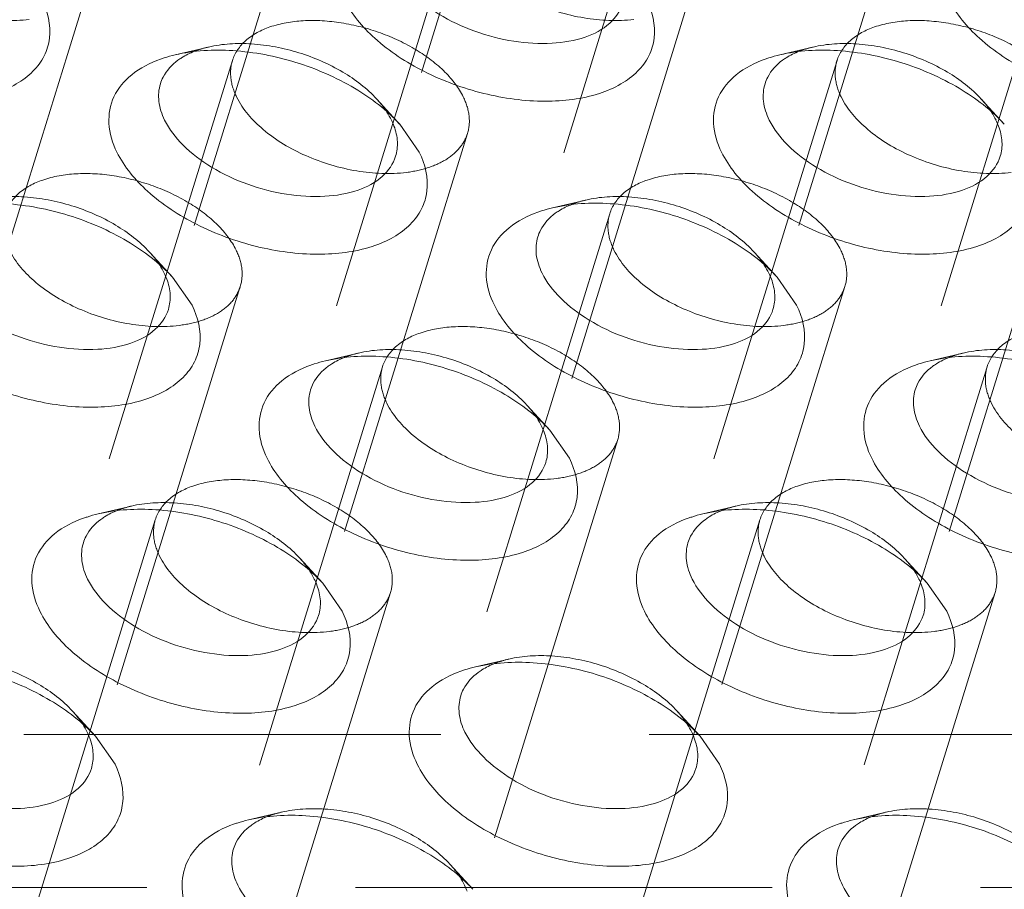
# Model space of a CAD drawing. Header units: millimetres. Extents: x 4065 to 8083, y -652 to 5416.
# Tile 260 of 278: x 5026 to 5038, y 5221 to 5232. Entities that reach past the tile are written whole.
import ezdxf

# ---------------------------------------------------------------- set-up
doc = ezdxf.new("R2010")
doc.units = ezdxf.units.MM
doc.header["$LTSCALE"] = 0.8
doc.linetypes.add('HIDDEN', pattern=[9.525, 6.35, -3.175])
doc.layers.get('0').update_dxf_attribs({"linetype": 'CONTINUOUS', "lineweight": 0})
doc.layers.add('3', color=5, linetype='HIDDEN', lineweight=0)

msp = doc.modelspace()

# ---------------------------------------------------------------- linework, layer by layer
for p, q in [((5030.302, 5230.235), (5030.54, 5229.894)), ((5027.533, 5228.37), (5027.771, 5228.029)), ((5034.901, 5228.37), (5035.139, 5228.029)), ((5032.132, 5226.505), (5032.37, 5226.164)), ((5029.363, 5224.64), (5029.601, 5224.299)), ((5036.731, 5224.64), (5036.969, 5224.299)), ((5026.594, 5222.775), (5026.832, 5222.434)), ((5033.962, 5222.775), (5034.2, 5222.434))]:
    msp.add_line(p, q)
for centre in [(5029.475, 5229.928), (5036.843, 5229.928), (5026.706, 5228.064), (5034.074, 5228.064), (5031.305, 5226.199), (5028.536, 5224.334), (5035.905, 5224.334), (5025.767, 5222.469), (5033.135, 5222.469), (5030.366, 5220.604)]:
    msp.add_arc(centre, 0.808, 20.4981, 26.1954)
for points, knots in [([(5033.021, 5231.707), (5032.992, 5231.615), (5032.864, 5231.432), (5032.546, 5231.27), (5032.141, 5231.203), (5031.522, 5231.243), (5030.913, 5231.458), (5030.433, 5231.818), (5030.261, 5232.037), (5030.206, 5232.15)], [0, 0, 0, 0, 0.088055, 0.191757, 0.316249, 0.457585, 0.752193, 0.885964, 1, 1, 1, 1]), ([(5040.389, 5231.707), (5040.361, 5231.615), (5040.232, 5231.432), (5039.915, 5231.27), (5039.509, 5231.203), (5038.891, 5231.243), (5038.282, 5231.458), (5037.802, 5231.818), (5037.63, 5232.037), (5037.575, 5232.15)], [0, 0, 0, 0, 0.088055, 0.191757, 0.316249, 0.457585, 0.752193, 0.885964, 1, 1, 1, 1]), ([(5025.94, 5231.758), (5026.011, 5231.613), (5026.072, 5231.366), (5025.979, 5231.059), (5025.835, 5230.865), (5025.625, 5230.71), (5025.252, 5230.552), (5024.676, 5230.485), (5023.944, 5230.584), (5023.231, 5230.846), (5022.639, 5231.231), (5022.345, 5231.577), (5022.256, 5231.758)], [0, 0, 0, 0, 0.096773, 0.141577, 0.188039, 0.23902, 0.296136, 0.42893, 0.580086, 0.73539, 0.87927, 1, 1, 1, 1]), ([(5033.309, 5231.758), (5033.38, 5231.613), (5033.441, 5231.366), (5033.348, 5231.059), (5033.204, 5230.865), (5032.993, 5230.71), (5032.62, 5230.552), (5032.044, 5230.485), (5031.312, 5230.584), (5030.6, 5230.846), (5030.007, 5231.231), (5029.713, 5231.577), (5029.625, 5231.758)], [0, 0, 0, 0, 0.096773, 0.141577, 0.188039, 0.23902, 0.296136, 0.42893, 0.580086, 0.73539, 0.87927, 1, 1, 1, 1]), ([(5040.677, 5231.758), (5040.748, 5231.613), (5040.809, 5231.366), (5040.716, 5231.059), (5040.572, 5230.865), (5040.362, 5230.71), (5039.989, 5230.552), (5039.413, 5230.485), (5038.681, 5230.584), (5037.968, 5230.846), (5037.376, 5231.231), (5037.082, 5231.577), (5036.993, 5231.758)], [0, 0, 0, 0, 0.096773, 0.141577, 0.188039, 0.23902, 0.296136, 0.42893, 0.580086, 0.73539, 0.87927, 1, 1, 1, 1]), ([(5027.387, 5231.028), (5027.401, 5231.033), (5027.46, 5231.053), (5027.52, 5231.069), (5027.566, 5231.08)], [0, 0, 0, 0, 0.243995, 1, 1, 1, 1]), ([(5027.566, 5231.08), (5027.794, 5231.134), (5028.297, 5231.159), (5029.044, 5231.015), (5029.743, 5230.712), (5030.144, 5230.408), (5030.302, 5230.235)], [0, 0, 0, 0, 0.236674, 0.49996, 0.763238, 1, 1, 1, 1]), ([(5027.599, 5231.014), (5027.613, 5231.024), (5027.677, 5231.067), (5027.746, 5231.101), (5027.8, 5231.123)], [0, 0, 0, 0, 0.238443, 1, 1, 1, 1]), ([(5034.755, 5231.028), (5034.77, 5231.033), (5034.829, 5231.053), (5034.889, 5231.069), (5034.935, 5231.08)], [0, 0, 0, 0, 0.243995, 1, 1, 1, 1]), ([(5034.935, 5231.08), (5035.163, 5231.134), (5035.665, 5231.159), (5036.413, 5231.015), (5037.111, 5230.712), (5037.512, 5230.408), (5037.67, 5230.235)], [0, 0, 0, 0, 0.236674, 0.49996, 0.763238, 1, 1, 1, 1]), ([(5034.967, 5231.014), (5034.982, 5231.024), (5035.045, 5231.067), (5035.114, 5231.101), (5035.169, 5231.123)], [0, 0, 0, 0, 0.238443, 1, 1, 1, 1]), ([(5026.855, 5229.894), (5026.802, 5230.003), (5026.73, 5230.231), (5026.794, 5230.587), (5027.035, 5230.87), (5027.261, 5230.983), (5027.387, 5231.028)], [0, 0, 0, 0, 0.254004, 0.482836, 0.721908, 1, 1, 1, 1]), ([(5027.385, 5230.728), (5027.394, 5230.755), (5027.439, 5230.867), (5027.525, 5230.96), (5027.599, 5231.014)], [0, 0, 0, 0, 0.240012, 1, 1, 1, 1]), ([(5034.224, 5229.894), (5034.17, 5230.003), (5034.098, 5230.231), (5034.163, 5230.587), (5034.404, 5230.87), (5034.63, 5230.983), (5034.755, 5231.028)], [0, 0, 0, 0, 0.254004, 0.482836, 0.721908, 1, 1, 1, 1]), ([(5034.754, 5230.728), (5034.762, 5230.755), (5034.808, 5230.867), (5034.894, 5230.96), (5034.967, 5231.014)], [0, 0, 0, 0, 0.240012, 1, 1, 1, 1]), ([(5027.437, 5230.285), (5027.402, 5230.357), (5027.353, 5230.503), (5027.364, 5230.659), (5027.385, 5230.728)], [0, 0, 0, 0, 0.525878, 1, 1, 1, 1]), ([(5034.805, 5230.285), (5034.77, 5230.357), (5034.721, 5230.503), (5034.733, 5230.659), (5034.754, 5230.728)], [0, 0, 0, 0, 0.525878, 1, 1, 1, 1]), ([(5030.252, 5229.843), (5030.223, 5229.75), (5030.095, 5229.567), (5029.777, 5229.406), (5029.372, 5229.338), (5028.753, 5229.378), (5028.144, 5229.593), (5027.664, 5229.953), (5027.492, 5230.173), (5027.437, 5230.285)], [0, 0, 0, 0, 0.088055, 0.191757, 0.316249, 0.457585, 0.752193, 0.885964, 1, 1, 1, 1]), ([(5030.232, 5230.211), (5030.255, 5230.151), (5030.284, 5230.027), (5030.269, 5229.9), (5030.252, 5229.843)], [0, 0, 0, 0, 0.519412, 1, 1, 1, 1]), ([(5037.62, 5229.843), (5037.592, 5229.75), (5037.463, 5229.567), (5037.146, 5229.406), (5036.74, 5229.338), (5036.122, 5229.378), (5035.513, 5229.593), (5035.033, 5229.953), (5034.861, 5230.173), (5034.805, 5230.285)], [0, 0, 0, 0, 0.088055, 0.191757, 0.316249, 0.457585, 0.752193, 0.885964, 1, 1, 1, 1]), ([(5037.6, 5230.211), (5037.623, 5230.151), (5037.652, 5230.027), (5037.638, 5229.9), (5037.62, 5229.843)], [0, 0, 0, 0, 0.519412, 1, 1, 1, 1]), ([(5030.54, 5229.894), (5030.611, 5229.748), (5030.672, 5229.501), (5030.579, 5229.194), (5030.434, 5229), (5030.224, 5228.845), (5029.851, 5228.687), (5029.275, 5228.621), (5028.543, 5228.719), (5027.831, 5228.981), (5027.238, 5229.366), (5026.944, 5229.713), (5026.855, 5229.894)], [0, 0, 0, 0, 0.096773, 0.141577, 0.188039, 0.23902, 0.296136, 0.42893, 0.580086, 0.73539, 0.87927, 1, 1, 1, 1]), ([(5037.908, 5229.894), (5037.979, 5229.748), (5038.04, 5229.501), (5037.947, 5229.194), (5037.803, 5229), (5037.593, 5228.845), (5037.22, 5228.687), (5036.644, 5228.621), (5035.911, 5228.719), (5035.199, 5228.981), (5034.607, 5229.366), (5034.313, 5229.713), (5034.224, 5229.894)], [0, 0, 0, 0, 0.096773, 0.141577, 0.188039, 0.23902, 0.296136, 0.42893, 0.580086, 0.73539, 0.87927, 1, 1, 1, 1]), ([(5024.797, 5229.215), (5025.025, 5229.269), (5025.528, 5229.294), (5026.275, 5229.15), (5026.973, 5228.847), (5027.374, 5228.543), (5027.533, 5228.37)], [0, 0, 0, 0, 0.236674, 0.49996, 0.763238, 1, 1, 1, 1]), ([(5032.165, 5229.215), (5032.394, 5229.269), (5032.896, 5229.294), (5033.644, 5229.15), (5034.342, 5228.847), (5034.743, 5228.543), (5034.901, 5228.37)], [0, 0, 0, 0, 0.236674, 0.49996, 0.763238, 1, 1, 1, 1]), ([(5032.198, 5229.149), (5032.213, 5229.16), (5032.276, 5229.202), (5032.345, 5229.236), (5032.399, 5229.258)], [0, 0, 0, 0, 0.238443, 1, 1, 1, 1]), ([(5031.455, 5228.029), (5031.401, 5228.138), (5031.329, 5228.366), (5031.394, 5228.722), (5031.634, 5229.005), (5031.861, 5229.118), (5031.986, 5229.163)], [0, 0, 0, 0, 0.254004, 0.482836, 0.721908, 1, 1, 1, 1]), ([(5031.985, 5228.863), (5031.993, 5228.891), (5032.039, 5229.002), (5032.124, 5229.095), (5032.198, 5229.149)], [0, 0, 0, 0, 0.240012, 1, 1, 1, 1]), ([(5031.986, 5229.163), (5032.001, 5229.168), (5032.06, 5229.188), (5032.12, 5229.205), (5032.165, 5229.215)], [0, 0, 0, 0, 0.243995, 1, 1, 1, 1]), ([(5032.036, 5228.42), (5032.001, 5228.492), (5031.952, 5228.638), (5031.964, 5228.794), (5031.985, 5228.863)], [0, 0, 0, 0, 0.525878, 1, 1, 1, 1]), ([(5027.483, 5227.978), (5027.454, 5227.885), (5027.326, 5227.702), (5027.008, 5227.541), (5026.603, 5227.473), (5025.984, 5227.513), (5025.375, 5227.729), (5024.895, 5228.089), (5024.723, 5228.308), (5024.668, 5228.42)], [0, 0, 0, 0, 0.088055, 0.191757, 0.316249, 0.457585, 0.752193, 0.885964, 1, 1, 1, 1]), ([(5034.851, 5227.978), (5034.823, 5227.885), (5034.694, 5227.702), (5034.377, 5227.541), (5033.971, 5227.473), (5033.353, 5227.513), (5032.744, 5227.729), (5032.264, 5228.089), (5032.092, 5228.308), (5032.036, 5228.42)], [0, 0, 0, 0, 0.088055, 0.191757, 0.316249, 0.457585, 0.752193, 0.885964, 1, 1, 1, 1]), ([(5027.463, 5228.347), (5027.486, 5228.286), (5027.515, 5228.162), (5027.5, 5228.035), (5027.483, 5227.978)], [0, 0, 0, 0, 0.519412, 1, 1, 1, 1]), ([(5034.831, 5228.347), (5034.854, 5228.286), (5034.883, 5228.162), (5034.869, 5228.035), (5034.851, 5227.978)], [0, 0, 0, 0, 0.519412, 1, 1, 1, 1]), ([(5027.771, 5228.029), (5027.842, 5227.884), (5027.903, 5227.636), (5027.81, 5227.329), (5027.665, 5227.135), (5027.455, 5226.981), (5027.082, 5226.823), (5026.506, 5226.756), (5025.774, 5226.855), (5025.062, 5227.116), (5024.469, 5227.501), (5024.175, 5227.848), (5024.086, 5228.029)], [0, 0, 0, 0, 0.096773, 0.141577, 0.188039, 0.23902, 0.296136, 0.42893, 0.580086, 0.73539, 0.87927, 1, 1, 1, 1]), ([(5035.139, 5228.029), (5035.21, 5227.884), (5035.271, 5227.636), (5035.178, 5227.329), (5035.034, 5227.135), (5034.824, 5226.981), (5034.451, 5226.823), (5033.875, 5226.756), (5033.142, 5226.855), (5032.43, 5227.116), (5031.838, 5227.501), (5031.544, 5227.848), (5031.455, 5228.029)], [0, 0, 0, 0, 0.096773, 0.141577, 0.188039, 0.23902, 0.296136, 0.42893, 0.580086, 0.73539, 0.87927, 1, 1, 1, 1]), ([(5029.217, 5227.298), (5029.231, 5227.303), (5029.29, 5227.323), (5029.351, 5227.34), (5029.396, 5227.351)], [0, 0, 0, 0, 0.243995, 1, 1, 1, 1]), ([(5029.396, 5227.351), (5029.624, 5227.404), (5030.127, 5227.43), (5030.874, 5227.285), (5031.573, 5226.982), (5031.974, 5226.678), (5032.132, 5226.505)], [0, 0, 0, 0, 0.236674, 0.49996, 0.763238, 1, 1, 1, 1]), ([(5029.429, 5227.284), (5029.444, 5227.295), (5029.507, 5227.338), (5029.576, 5227.372), (5029.63, 5227.393)], [0, 0, 0, 0, 0.238443, 1, 1, 1, 1]), ([(5036.586, 5227.298), (5036.6, 5227.303), (5036.659, 5227.323), (5036.719, 5227.34), (5036.765, 5227.351)], [0, 0, 0, 0, 0.243995, 1, 1, 1, 1]), ([(5036.765, 5227.351), (5036.993, 5227.404), (5037.495, 5227.43), (5038.243, 5227.285), (5038.941, 5226.982), (5039.342, 5226.678), (5039.5, 5226.505)], [0, 0, 0, 0, 0.236674, 0.49996, 0.763238, 1, 1, 1, 1]), ([(5036.797, 5227.284), (5036.812, 5227.295), (5036.875, 5227.338), (5036.945, 5227.372), (5036.999, 5227.393)], [0, 0, 0, 0, 0.238443, 1, 1, 1, 1]), ([(5028.686, 5226.164), (5028.632, 5226.273), (5028.56, 5226.502), (5028.625, 5226.857), (5028.865, 5227.14), (5029.092, 5227.254), (5029.217, 5227.298)], [0, 0, 0, 0, 0.254004, 0.482836, 0.721908, 1, 1, 1, 1]), ([(5029.216, 5226.998), (5029.224, 5227.026), (5029.27, 5227.137), (5029.355, 5227.23), (5029.429, 5227.284)], [0, 0, 0, 0, 0.240012, 1, 1, 1, 1]), ([(5036.054, 5226.164), (5036, 5226.273), (5035.929, 5226.502), (5035.993, 5226.857), (5036.234, 5227.14), (5036.46, 5227.254), (5036.586, 5227.298)], [0, 0, 0, 0, 0.254004, 0.482836, 0.721908, 1, 1, 1, 1]), ([(5036.584, 5226.998), (5036.593, 5227.026), (5036.638, 5227.137), (5036.724, 5227.23), (5036.797, 5227.284)], [0, 0, 0, 0, 0.240012, 1, 1, 1, 1]), ([(5029.267, 5226.556), (5029.232, 5226.627), (5029.183, 5226.774), (5029.194, 5226.93), (5029.216, 5226.998)], [0, 0, 0, 0, 0.525878, 1, 1, 1, 1]), ([(5036.636, 5226.556), (5036.601, 5226.627), (5036.552, 5226.774), (5036.563, 5226.93), (5036.584, 5226.998)], [0, 0, 0, 0, 0.525878, 1, 1, 1, 1]), ([(5032.082, 5226.113), (5032.053, 5226.02), (5031.925, 5225.837), (5031.607, 5225.676), (5031.202, 5225.609), (5030.584, 5225.648), (5029.975, 5225.864), (5029.494, 5226.224), (5029.322, 5226.443), (5029.267, 5226.556)], [0, 0, 0, 0, 0.088055, 0.191757, 0.316249, 0.457585, 0.752193, 0.885964, 1, 1, 1, 1]), ([(5039.451, 5226.113), (5039.422, 5226.02), (5039.294, 5225.837), (5038.976, 5225.676), (5038.57, 5225.609), (5037.952, 5225.648), (5037.343, 5225.864), (5036.863, 5226.224), (5036.691, 5226.443), (5036.636, 5226.556)], [0, 0, 0, 0, 0.088055, 0.191757, 0.316249, 0.457585, 0.752193, 0.885964, 1, 1, 1, 1]), ([(5032.062, 5226.482), (5032.085, 5226.421), (5032.114, 5226.297), (5032.1, 5226.17), (5032.082, 5226.113)], [0, 0, 0, 0, 0.519412, 1, 1, 1, 1]), ([(5032.37, 5226.164), (5032.441, 5226.019), (5032.502, 5225.771), (5032.409, 5225.465), (5032.265, 5225.271), (5032.055, 5225.116), (5031.682, 5224.958), (5031.105, 5224.891), (5030.373, 5224.99), (5029.661, 5225.251), (5029.068, 5225.636), (5028.774, 5225.983), (5028.686, 5226.164)], [0, 0, 0, 0, 0.096773, 0.141577, 0.188039, 0.23902, 0.296136, 0.42893, 0.580086, 0.73539, 0.87927, 1, 1, 1, 1]), ([(5039.738, 5226.164), (5039.81, 5226.019), (5039.87, 5225.771), (5039.777, 5225.465), (5039.633, 5225.271), (5039.423, 5225.116), (5039.05, 5224.958), (5038.474, 5224.891), (5037.742, 5224.99), (5037.029, 5225.251), (5036.437, 5225.636), (5036.143, 5225.983), (5036.054, 5226.164)], [0, 0, 0, 0, 0.096773, 0.141577, 0.188039, 0.23902, 0.296136, 0.42893, 0.580086, 0.73539, 0.87927, 1, 1, 1, 1]), ([(5026.627, 5225.486), (5026.855, 5225.539), (5027.358, 5225.565), (5028.105, 5225.42), (5028.804, 5225.118), (5029.205, 5224.813), (5029.363, 5224.64)], [0, 0, 0, 0, 0.236674, 0.49996, 0.763238, 1, 1, 1, 1]), ([(5026.66, 5225.419), (5026.674, 5225.43), (5026.738, 5225.473), (5026.807, 5225.507), (5026.861, 5225.528)], [0, 0, 0, 0, 0.238443, 1, 1, 1, 1]), ([(5033.996, 5225.486), (5034.224, 5225.539), (5034.726, 5225.565), (5035.474, 5225.42), (5036.172, 5225.118), (5036.573, 5224.813), (5036.731, 5224.64)], [0, 0, 0, 0, 0.236674, 0.49996, 0.763238, 1, 1, 1, 1]), ([(5034.028, 5225.419), (5034.043, 5225.43), (5034.106, 5225.473), (5034.175, 5225.507), (5034.23, 5225.528)], [0, 0, 0, 0, 0.238443, 1, 1, 1, 1]), ([(5025.917, 5224.299), (5025.863, 5224.408), (5025.791, 5224.637), (5025.856, 5224.992), (5026.096, 5225.275), (5026.322, 5225.389), (5026.448, 5225.433)], [0, 0, 0, 0, 0.254004, 0.482836, 0.721908, 1, 1, 1, 1]), ([(5026.446, 5225.133), (5026.455, 5225.161), (5026.5, 5225.273), (5026.586, 5225.365), (5026.66, 5225.419)], [0, 0, 0, 0, 0.240012, 1, 1, 1, 1]), ([(5026.448, 5225.433), (5026.462, 5225.438), (5026.521, 5225.458), (5026.581, 5225.475), (5026.627, 5225.486)], [0, 0, 0, 0, 0.243995, 1, 1, 1, 1]), ([(5033.285, 5224.299), (5033.231, 5224.408), (5033.16, 5224.637), (5033.224, 5224.992), (5033.465, 5225.275), (5033.691, 5225.389), (5033.817, 5225.433)], [0, 0, 0, 0, 0.254004, 0.482836, 0.721908, 1, 1, 1, 1]), ([(5033.815, 5225.133), (5033.823, 5225.161), (5033.869, 5225.273), (5033.955, 5225.365), (5034.028, 5225.419)], [0, 0, 0, 0, 0.240012, 1, 1, 1, 1]), ([(5033.817, 5225.433), (5033.831, 5225.438), (5033.89, 5225.458), (5033.95, 5225.475), (5033.996, 5225.486)], [0, 0, 0, 0, 0.243995, 1, 1, 1, 1]), ([(5026.498, 5224.691), (5026.463, 5224.762), (5026.414, 5224.909), (5026.425, 5225.065), (5026.446, 5225.133)], [0, 0, 0, 0, 0.525878, 1, 1, 1, 1]), ([(5033.867, 5224.691), (5033.832, 5224.762), (5033.782, 5224.909), (5033.794, 5225.065), (5033.815, 5225.133)], [0, 0, 0, 0, 0.525878, 1, 1, 1, 1]), ([(5029.313, 5224.248), (5029.284, 5224.156), (5029.156, 5223.973), (5028.838, 5223.811), (5028.433, 5223.744), (5027.814, 5223.783), (5027.205, 5223.999), (5026.725, 5224.359), (5026.553, 5224.578), (5026.498, 5224.691)], [0, 0, 0, 0, 0.088055, 0.191757, 0.316249, 0.457585, 0.752193, 0.885964, 1, 1, 1, 1]), ([(5036.681, 5224.248), (5036.653, 5224.156), (5036.524, 5223.973), (5036.207, 5223.811), (5035.801, 5223.744), (5035.183, 5223.783), (5034.574, 5223.999), (5034.094, 5224.359), (5033.922, 5224.578), (5033.867, 5224.691)], [0, 0, 0, 0, 0.088055, 0.191757, 0.316249, 0.457585, 0.752193, 0.885964, 1, 1, 1, 1]), ([(5029.293, 5224.617), (5029.316, 5224.556), (5029.345, 5224.433), (5029.331, 5224.305), (5029.313, 5224.248)], [0, 0, 0, 0, 0.519412, 1, 1, 1, 1]), ([(5036.662, 5224.617), (5036.684, 5224.556), (5036.713, 5224.433), (5036.699, 5224.305), (5036.681, 5224.248)], [0, 0, 0, 0, 0.519412, 1, 1, 1, 1]), ([(5029.601, 5224.299), (5029.672, 5224.154), (5029.733, 5223.906), (5029.64, 5223.6), (5029.496, 5223.406), (5029.285, 5223.251), (5028.912, 5223.093), (5028.336, 5223.026), (5027.604, 5223.125), (5026.892, 5223.386), (5026.299, 5223.771), (5026.005, 5224.118), (5025.917, 5224.299)], [0, 0, 0, 0, 0.096773, 0.141577, 0.188039, 0.23902, 0.296136, 0.42893, 0.580086, 0.73539, 0.87927, 1, 1, 1, 1]), ([(5036.969, 5224.299), (5037.04, 5224.154), (5037.101, 5223.906), (5037.008, 5223.6), (5036.864, 5223.406), (5036.654, 5223.251), (5036.281, 5223.093), (5035.705, 5223.026), (5034.973, 5223.125), (5034.26, 5223.386), (5033.668, 5223.771), (5033.374, 5224.118), (5033.285, 5224.299)], [0, 0, 0, 0, 0.096773, 0.141577, 0.188039, 0.23902, 0.296136, 0.42893, 0.580086, 0.73539, 0.87927, 1, 1, 1, 1]), ([(5023.858, 5223.621), (5024.086, 5223.674), (5024.589, 5223.7), (5025.336, 5223.556), (5026.035, 5223.253), (5026.436, 5222.948), (5026.594, 5222.775)], [0, 0, 0, 0, 0.236674, 0.49996, 0.763238, 1, 1, 1, 1]), ([(5031.047, 5223.569), (5031.062, 5223.574), (5031.121, 5223.594), (5031.181, 5223.61), (5031.227, 5223.621)], [0, 0, 0, 0, 0.243995, 1, 1, 1, 1]), ([(5031.227, 5223.621), (5031.455, 5223.674), (5031.957, 5223.7), (5032.705, 5223.556), (5033.403, 5223.253), (5033.804, 5222.948), (5033.962, 5222.775)], [0, 0, 0, 0, 0.236674, 0.49996, 0.763238, 1, 1, 1, 1]), ([(5031.259, 5223.554), (5031.274, 5223.565), (5031.337, 5223.608), (5031.406, 5223.642), (5031.461, 5223.663)], [0, 0, 0, 0, 0.238443, 1, 1, 1, 1]), ([(5030.516, 5222.434), (5030.462, 5222.544), (5030.39, 5222.772), (5030.455, 5223.128), (5030.696, 5223.41), (5030.922, 5223.524), (5031.047, 5223.569)], [0, 0, 0, 0, 0.254004, 0.482836, 0.721908, 1, 1, 1, 1]), ([(5031.046, 5223.268), (5031.054, 5223.296), (5031.1, 5223.408), (5031.186, 5223.5), (5031.259, 5223.554)], [0, 0, 0, 0, 0.240012, 1, 1, 1, 1]), ([(5031.097, 5222.826), (5031.062, 5222.897), (5031.013, 5223.044), (5031.025, 5223.2), (5031.046, 5223.268)], [0, 0, 0, 0, 0.525878, 1, 1, 1, 1]), ([(5026.544, 5222.383), (5026.515, 5222.291), (5026.387, 5222.108), (5026.069, 5221.946), (5025.664, 5221.879), (5025.045, 5221.919), (5024.436, 5222.134), (5023.956, 5222.494), (5023.784, 5222.713), (5023.729, 5222.826)], [0, 0, 0, 0, 0.088055, 0.191757, 0.316249, 0.457585, 0.752193, 0.885964, 1, 1, 1, 1]), ([(5033.912, 5222.383), (5033.884, 5222.291), (5033.755, 5222.108), (5033.438, 5221.946), (5033.032, 5221.879), (5032.414, 5221.919), (5031.805, 5222.134), (5031.325, 5222.494), (5031.153, 5222.713), (5031.097, 5222.826)], [0, 0, 0, 0, 0.088055, 0.191757, 0.316249, 0.457585, 0.752193, 0.885964, 1, 1, 1, 1]), ([(5026.524, 5222.752), (5026.547, 5222.691), (5026.576, 5222.568), (5026.561, 5222.441), (5026.544, 5222.383)], [0, 0, 0, 0, 0.519412, 1, 1, 1, 1]), ([(5033.892, 5222.752), (5033.915, 5222.691), (5033.944, 5222.568), (5033.93, 5222.441), (5033.912, 5222.383)], [0, 0, 0, 0, 0.519412, 1, 1, 1, 1]), ([(5026.832, 5222.434), (5026.903, 5222.289), (5026.964, 5222.041), (5026.871, 5221.735), (5026.726, 5221.541), (5026.516, 5221.386), (5026.143, 5221.228), (5025.567, 5221.161), (5024.835, 5221.26), (5024.123, 5221.521), (5023.53, 5221.907), (5023.236, 5222.253), (5023.147, 5222.434)], [0, 0, 0, 0, 0.096773, 0.141577, 0.188039, 0.23902, 0.296136, 0.42893, 0.580086, 0.73539, 0.87927, 1, 1, 1, 1]), ([(5034.2, 5222.434), (5034.271, 5222.289), (5034.332, 5222.041), (5034.239, 5221.735), (5034.095, 5221.541), (5033.885, 5221.386), (5033.512, 5221.228), (5032.936, 5221.161), (5032.203, 5221.26), (5031.491, 5221.521), (5030.899, 5221.907), (5030.605, 5222.253), (5030.516, 5222.434)], [0, 0, 0, 0, 0.096773, 0.141577, 0.188039, 0.23902, 0.296136, 0.42893, 0.580086, 0.73539, 0.87927, 1, 1, 1, 1]), ([(5028.457, 5221.756), (5028.686, 5221.81), (5029.188, 5221.835), (5029.936, 5221.691), (5030.634, 5221.388), (5031.035, 5221.084), (5031.193, 5220.911)], [0, 0, 0, 0, 0.236674, 0.49996, 0.763238, 1, 1, 1, 1]), ([(5035.826, 5221.756), (5036.054, 5221.81), (5036.557, 5221.835), (5037.304, 5221.691), (5038.002, 5221.388), (5038.403, 5221.084), (5038.562, 5220.911)], [0, 0, 0, 0, 0.236674, 0.49996, 0.763238, 1, 1, 1, 1]), ([(5027.747, 5220.569), (5027.693, 5220.679), (5027.621, 5220.907), (5027.686, 5221.263), (5027.926, 5221.545), (5028.153, 5221.659), (5028.278, 5221.704)], [0, 0, 0, 0, 0.254004, 0.482836, 0.721908, 1, 1, 1, 1]), ([(5028.277, 5221.404), (5028.285, 5221.431), (5028.331, 5221.543), (5028.416, 5221.635), (5028.49, 5221.689)], [0, 0, 0, 0, 0.240012, 1, 1, 1, 1]), ([(5028.278, 5221.704), (5028.293, 5221.709), (5028.352, 5221.729), (5028.412, 5221.745), (5028.457, 5221.756)], [0, 0, 0, 0, 0.243995, 1, 1, 1, 1]), ([(5028.49, 5221.689), (5028.505, 5221.7), (5028.568, 5221.743), (5028.637, 5221.777), (5028.691, 5221.798)], [0, 0, 0, 0, 0.238443, 1, 1, 1, 1]), ([(5035.115, 5220.569), (5035.062, 5220.679), (5034.99, 5220.907), (5035.054, 5221.263), (5035.295, 5221.545), (5035.521, 5221.659), (5035.647, 5221.704)], [0, 0, 0, 0, 0.254004, 0.482836, 0.721908, 1, 1, 1, 1]), ([(5035.645, 5221.404), (5035.654, 5221.431), (5035.699, 5221.543), (5035.785, 5221.635), (5035.858, 5221.689)], [0, 0, 0, 0, 0.240012, 1, 1, 1, 1]), ([(5035.647, 5221.704), (5035.661, 5221.709), (5035.72, 5221.729), (5035.78, 5221.745), (5035.826, 5221.756)], [0, 0, 0, 0, 0.243995, 1, 1, 1, 1]), ([(5035.858, 5221.689), (5035.873, 5221.7), (5035.937, 5221.743), (5036.006, 5221.777), (5036.06, 5221.798)], [0, 0, 0, 0, 0.238443, 1, 1, 1, 1]), ([(5028.328, 5220.961), (5028.293, 5221.032), (5028.244, 5221.179), (5028.256, 5221.335), (5028.277, 5221.404)], [0, 0, 0, 0, 0.525878, 1, 1, 1, 1]), ([(5035.697, 5220.961), (5035.662, 5221.032), (5035.613, 5221.179), (5035.624, 5221.335), (5035.645, 5221.404)], [0, 0, 0, 0, 0.525878, 1, 1, 1, 1]), ([(5031.143, 5220.518), (5031.115, 5220.426), (5030.986, 5220.243), (5030.669, 5220.082), (5030.263, 5220.014), (5029.645, 5220.054), (5029.036, 5220.269), (5028.556, 5220.629), (5028.384, 5220.848), (5028.328, 5220.961)], [0, 0, 0, 0, 0.088055, 0.191757, 0.316249, 0.457585, 0.752193, 0.885964, 1, 1, 1, 1]), ([(5038.512, 5220.518), (5038.483, 5220.426), (5038.355, 5220.243), (5038.037, 5220.082), (5037.632, 5220.014), (5037.013, 5220.054), (5036.404, 5220.269), (5035.924, 5220.629), (5035.752, 5220.848), (5035.697, 5220.961)], [0, 0, 0, 0, 0.088055, 0.191757, 0.316249, 0.457585, 0.752193, 0.885964, 1, 1, 1, 1])]:
    msp.add_open_spline(points, degree=3, knots=knots)
for points in [[(5030.146, 5230.381), (5030.166, 5230.35), (5030.184, 5230.318), (5030.2, 5230.285)], [(5037.514, 5230.381), (5037.534, 5230.35), (5037.552, 5230.318), (5037.569, 5230.285)], [(5027.377, 5228.516), (5027.397, 5228.485), (5027.415, 5228.453), (5027.431, 5228.42)], [(5034.745, 5228.516), (5034.765, 5228.485), (5034.783, 5228.453), (5034.8, 5228.42)], [(5031.976, 5226.651), (5031.996, 5226.62), (5032.014, 5226.588), (5032.03, 5226.556)], [(5029.207, 5224.787), (5029.227, 5224.756), (5029.245, 5224.724), (5029.261, 5224.691)], [(5036.575, 5224.787), (5036.595, 5224.756), (5036.614, 5224.724), (5036.63, 5224.691)], [(5026.438, 5222.922), (5026.458, 5222.891), (5026.476, 5222.859), (5026.492, 5222.826)], [(5033.806, 5222.922), (5033.826, 5222.891), (5033.844, 5222.859), (5033.861, 5222.826)], [(5031.037, 5221.057), (5031.057, 5221.026), (5031.075, 5220.994), (5031.092, 5220.961)]]:
    msp.add_open_spline(points, degree=3)
at = {"layer": '3'}
for p, q in [((5029.201, 5236.603), (5027.385, 5230.728)), ((5036.569, 5236.603), (5034.754, 5230.728)), ((5032.067, 5235.717), (5030.252, 5229.842)), ((5039.436, 5235.717), (5037.62, 5229.842)), ((5033.8, 5234.738), (5031.985, 5228.863)), ((5029.298, 5233.852), (5027.483, 5227.977)), ((5036.667, 5233.852), (5034.851, 5227.977)), ((5031.031, 5232.873), (5029.216, 5226.998)), ((5038.4, 5232.873), (5036.584, 5226.998)), ((5026.529, 5231.988), (5024.713, 5226.113)), ((5033.897, 5231.988), (5032.082, 5226.113)), ((5027.97, 5231.175), (5027.566, 5231.08)), ((5035.338, 5231.175), (5034.934, 5231.08)), ((5028.262, 5231.009), (5026.447, 5225.134)), ((5035.631, 5231.009), (5033.815, 5225.134)), ((5030.021, 5230.541), (5030.301, 5230.235)), ((5037.39, 5230.541), (5037.67, 5230.235)), ((5031.128, 5230.123), (5029.313, 5224.248)), ((5038.497, 5230.123), (5036.681, 5224.248)), ((5032.569, 5229.31), (5032.165, 5229.215)), ((5032.861, 5229.144), (5031.046, 5223.269)), ((5027.252, 5228.676), (5027.532, 5228.37)), ((5034.621, 5228.676), (5034.901, 5228.37)), ((5028.359, 5228.258), (5026.544, 5222.383)), ((5035.728, 5228.258), (5033.912, 5222.383)), ((5029.8, 5227.446), (5029.396, 5227.351)), ((5037.169, 5227.446), (5036.765, 5227.351)), ((5030.092, 5227.279), (5028.277, 5221.404)), ((5037.461, 5227.279), (5035.645, 5221.404)), ((5031.852, 5226.812), (5032.132, 5226.505)), ((5032.959, 5226.393), (5031.143, 5220.518)), ((5027.031, 5225.581), (5026.627, 5225.486)), ((5034.399, 5225.581), (5033.996, 5225.486)), ((5027.323, 5225.414), (5025.508, 5219.539)), ((5034.692, 5225.414), (5032.876, 5219.539)), ((5029.083, 5224.947), (5029.363, 5224.64)), ((5036.451, 5224.947), (5036.731, 5224.64)), ((5030.189, 5224.528), (5028.374, 5218.653)), ((5037.558, 5224.528), (5035.742, 5218.653)), ((5031.63, 5223.716), (5031.226, 5223.621)), ((5026.313, 5223.082), (5026.593, 5222.775)), ((5033.682, 5223.082), (5033.962, 5222.775)), ((5010.482, 5222.796), (5049.166, 5222.796)), ((5028.861, 5221.851), (5028.457, 5221.756)), ((5036.23, 5221.851), (5035.826, 5221.756)), ((5030.913, 5221.217), (5031.193, 5220.911)), ((5050.081, 5220.931), (5011.397, 5220.931))]:
    msp.add_line(p, q, dxfattribs=at)
for centre in [(5028.207, 5230.092), (5035.575, 5230.092), (5032.806, 5228.227), (5030.037, 5226.362), (5037.405, 5226.362), (5027.268, 5224.498), (5034.636, 5224.498), (5031.867, 5222.633), (5029.098, 5220.768), (5036.467, 5220.768)]:
    msp.add_arc(centre, 1.108, 109.6104, 111.5294, dxfattribs=at)
for points, knots in [([(5023.714, 5232.43), (5023.789, 5232.278), (5024.047, 5231.99), (5024.56, 5231.688), (5025.161, 5231.507), (5025.586, 5231.487), (5025.786, 5231.512)], [0, 0, 0, 0, 0.214357, 0.471697, 0.744871, 1, 1, 1, 1]), ([(5031.083, 5232.43), (5031.158, 5232.278), (5031.415, 5231.99), (5031.928, 5231.688), (5032.529, 5231.507), (5032.954, 5231.487), (5033.155, 5231.512)], [0, 0, 0, 0, 0.214357, 0.471697, 0.744871, 1, 1, 1, 1]), ([(5031.077, 5230.566), (5031.022, 5230.678), (5030.85, 5230.898), (5030.5, 5231.16), (5030.069, 5231.362), (5029.601, 5231.483), (5029.142, 5231.513), (5028.737, 5231.445), (5028.419, 5231.284), (5028.291, 5231.101), (5028.262, 5231.008)], [0, 0, 0, 0, 0.11391, 0.247494, 0.393901, 0.543049, 0.684203, 0.808528, 0.912094, 1, 1, 1, 1]), ([(5038.445, 5230.566), (5038.39, 5230.678), (5038.218, 5230.898), (5037.868, 5231.16), (5037.438, 5231.362), (5036.969, 5231.483), (5036.51, 5231.513), (5036.105, 5231.445), (5035.787, 5231.284), (5035.659, 5231.101), (5035.63, 5231.008)], [0, 0, 0, 0, 0.11391, 0.247494, 0.393901, 0.543049, 0.684203, 0.808528, 0.912094, 1, 1, 1, 1]), ([(5027.97, 5231.175), (5028.141, 5231.215), (5028.518, 5231.234), (5029.079, 5231.126), (5029.602, 5230.899), (5029.903, 5230.671), (5030.022, 5230.541)], [0, 0, 0, 0, 0.236698, 0.500006, 0.763355, 1, 1, 1, 1]), ([(5035.339, 5231.175), (5035.51, 5231.215), (5035.887, 5231.234), (5036.447, 5231.126), (5036.971, 5230.899), (5037.271, 5230.671), (5037.39, 5230.541)], [0, 0, 0, 0, 0.236698, 0.500006, 0.763355, 1, 1, 1, 1]), ([(5028.262, 5231.008), (5028.241, 5230.94), (5028.23, 5230.784), (5028.279, 5230.637), (5028.314, 5230.566)], [0, 0, 0, 0, 0.474456, 1, 1, 1, 1]), ([(5035.63, 5231.008), (5035.609, 5230.94), (5035.598, 5230.784), (5035.647, 5230.637), (5035.682, 5230.566)], [0, 0, 0, 0, 0.474456, 1, 1, 1, 1]), ([(5028.314, 5230.566), (5028.388, 5230.413), (5028.646, 5230.125), (5029.159, 5229.823), (5029.76, 5229.642), (5030.185, 5229.622), (5030.386, 5229.647)], [0, 0, 0, 0, 0.214357, 0.471697, 0.744871, 1, 1, 1, 1]), ([(5030.022, 5230.541), (5030.033, 5230.528), (5030.078, 5230.478), (5030.119, 5230.423), (5030.146, 5230.381)], [0, 0, 0, 0, 0.259084, 1, 1, 1, 1]), ([(5031.128, 5230.123), (5031.15, 5230.192), (5031.161, 5230.348), (5031.112, 5230.494), (5031.077, 5230.566)], [0, 0, 0, 0, 0.474456, 1, 1, 1, 1]), ([(5035.682, 5230.566), (5035.757, 5230.413), (5036.015, 5230.125), (5036.527, 5229.823), (5037.129, 5229.642), (5037.554, 5229.622), (5037.754, 5229.647)], [0, 0, 0, 0, 0.214357, 0.471697, 0.744871, 1, 1, 1, 1]), ([(5037.39, 5230.541), (5037.402, 5230.528), (5037.447, 5230.478), (5037.487, 5230.423), (5037.514, 5230.381)], [0, 0, 0, 0, 0.259084, 1, 1, 1, 1]), ([(5030.386, 5229.647), (5030.477, 5229.659), (5030.647, 5229.695), (5030.872, 5229.795), (5031.041, 5229.938), (5031.109, 5230.061), (5031.128, 5230.123)], [0, 0, 0, 0, 0.296731, 0.558772, 0.78922, 1, 1, 1, 1]), ([(5028.308, 5228.701), (5028.252, 5228.813), (5028.081, 5229.033), (5027.731, 5229.295), (5027.3, 5229.497), (5026.832, 5229.619), (5026.373, 5229.648), (5025.967, 5229.58), (5025.65, 5229.419), (5025.521, 5229.236), (5025.493, 5229.143)], [0, 0, 0, 0, 0.11391, 0.247494, 0.393901, 0.543049, 0.684203, 0.808528, 0.912094, 1, 1, 1, 1]), ([(5035.676, 5228.701), (5035.621, 5228.813), (5035.449, 5229.033), (5035.099, 5229.295), (5034.669, 5229.497), (5034.2, 5229.619), (5033.741, 5229.648), (5033.336, 5229.58), (5033.018, 5229.419), (5032.89, 5229.236), (5032.861, 5229.143)], [0, 0, 0, 0, 0.11391, 0.247494, 0.393901, 0.543049, 0.684203, 0.808528, 0.912094, 1, 1, 1, 1]), ([(5025.201, 5229.31), (5025.372, 5229.351), (5025.749, 5229.37), (5026.31, 5229.261), (5026.833, 5229.034), (5027.134, 5228.806), (5027.252, 5228.676)], [0, 0, 0, 0, 0.236698, 0.500006, 0.763355, 1, 1, 1, 1]), ([(5032.57, 5229.31), (5032.741, 5229.351), (5033.118, 5229.37), (5033.678, 5229.261), (5034.202, 5229.034), (5034.502, 5228.806), (5034.621, 5228.676)], [0, 0, 0, 0, 0.236698, 0.500006, 0.763355, 1, 1, 1, 1]), ([(5032.861, 5229.143), (5032.84, 5229.075), (5032.829, 5228.919), (5032.878, 5228.772), (5032.913, 5228.701)], [0, 0, 0, 0, 0.474456, 1, 1, 1, 1]), ([(5025.544, 5228.701), (5025.619, 5228.548), (5025.877, 5228.261), (5026.39, 5227.958), (5026.991, 5227.777), (5027.416, 5227.757), (5027.617, 5227.783)], [0, 0, 0, 0, 0.214357, 0.471697, 0.744871, 1, 1, 1, 1]), ([(5027.252, 5228.676), (5027.264, 5228.664), (5027.309, 5228.613), (5027.35, 5228.558), (5027.377, 5228.516)], [0, 0, 0, 0, 0.259084, 1, 1, 1, 1]), ([(5028.359, 5228.258), (5028.38, 5228.327), (5028.392, 5228.483), (5028.343, 5228.629), (5028.308, 5228.701)], [0, 0, 0, 0, 0.474456, 1, 1, 1, 1]), ([(5032.913, 5228.701), (5032.988, 5228.548), (5033.245, 5228.261), (5033.758, 5227.958), (5034.36, 5227.777), (5034.785, 5227.757), (5034.985, 5227.783)], [0, 0, 0, 0, 0.214357, 0.471697, 0.744871, 1, 1, 1, 1]), ([(5034.621, 5228.676), (5034.633, 5228.664), (5034.677, 5228.613), (5034.718, 5228.558), (5034.745, 5228.516)], [0, 0, 0, 0, 0.259084, 1, 1, 1, 1]), ([(5035.728, 5228.258), (5035.749, 5228.327), (5035.76, 5228.483), (5035.711, 5228.629), (5035.676, 5228.701)], [0, 0, 0, 0, 0.474456, 1, 1, 1, 1]), ([(5027.617, 5227.783), (5027.708, 5227.794), (5027.878, 5227.83), (5028.103, 5227.93), (5028.272, 5228.073), (5028.34, 5228.196), (5028.359, 5228.258)], [0, 0, 0, 0, 0.296731, 0.558772, 0.78922, 1, 1, 1, 1]), ([(5034.985, 5227.783), (5035.076, 5227.794), (5035.246, 5227.83), (5035.471, 5227.93), (5035.641, 5228.073), (5035.709, 5228.196), (5035.728, 5228.258)], [0, 0, 0, 0, 0.296731, 0.558772, 0.78922, 1, 1, 1, 1]), ([(5032.907, 5226.836), (5032.852, 5226.949), (5032.68, 5227.168), (5032.33, 5227.43), (5031.899, 5227.632), (5031.431, 5227.754), (5030.972, 5227.783), (5030.567, 5227.716), (5030.249, 5227.554), (5030.121, 5227.371), (5030.092, 5227.279)], [0, 0, 0, 0, 0.11391, 0.247494, 0.393901, 0.543049, 0.684203, 0.808528, 0.912094, 1, 1, 1, 1]), ([(5040.276, 5226.836), (5040.22, 5226.949), (5040.048, 5227.168), (5039.699, 5227.43), (5039.268, 5227.632), (5038.8, 5227.754), (5038.341, 5227.783), (5037.935, 5227.716), (5037.618, 5227.554), (5037.489, 5227.371), (5037.461, 5227.279)], [0, 0, 0, 0, 0.11391, 0.247494, 0.393901, 0.543049, 0.684203, 0.808528, 0.912094, 1, 1, 1, 1]), ([(5029.8, 5227.446), (5029.971, 5227.486), (5030.348, 5227.505), (5030.909, 5227.397), (5031.433, 5227.169), (5031.733, 5226.941), (5031.852, 5226.812)], [0, 0, 0, 0, 0.236698, 0.500006, 0.763355, 1, 1, 1, 1]), ([(5037.169, 5227.446), (5037.34, 5227.486), (5037.717, 5227.505), (5038.277, 5227.397), (5038.801, 5227.169), (5039.102, 5226.941), (5039.22, 5226.812)], [0, 0, 0, 0, 0.236698, 0.500006, 0.763355, 1, 1, 1, 1]), ([(5030.092, 5227.279), (5030.071, 5227.21), (5030.06, 5227.054), (5030.109, 5226.907), (5030.144, 5226.836)], [0, 0, 0, 0, 0.474456, 1, 1, 1, 1]), ([(5037.461, 5227.279), (5037.44, 5227.21), (5037.428, 5227.054), (5037.477, 5226.907), (5037.512, 5226.836)], [0, 0, 0, 0, 0.474456, 1, 1, 1, 1]), ([(5030.144, 5226.836), (5030.219, 5226.684), (5030.476, 5226.396), (5030.989, 5226.093), (5031.591, 5225.912), (5032.015, 5225.892), (5032.216, 5225.918)], [0, 0, 0, 0, 0.214357, 0.471697, 0.744871, 1, 1, 1, 1]), ([(5031.852, 5226.812), (5031.864, 5226.799), (5031.908, 5226.748), (5031.949, 5226.694), (5031.976, 5226.651)], [0, 0, 0, 0, 0.259084, 1, 1, 1, 1]), ([(5032.959, 5226.393), (5032.98, 5226.462), (5032.991, 5226.618), (5032.942, 5226.765), (5032.907, 5226.836)], [0, 0, 0, 0, 0.474456, 1, 1, 1, 1]), ([(5037.512, 5226.836), (5037.587, 5226.684), (5037.845, 5226.396), (5038.358, 5226.093), (5038.959, 5225.912), (5039.384, 5225.892), (5039.584, 5225.918)], [0, 0, 0, 0, 0.214357, 0.471697, 0.744871, 1, 1, 1, 1]), ([(5032.216, 5225.918), (5032.307, 5225.929), (5032.477, 5225.965), (5032.702, 5226.066), (5032.872, 5226.208), (5032.939, 5226.331), (5032.959, 5226.393)], [0, 0, 0, 0, 0.296731, 0.558772, 0.78922, 1, 1, 1, 1]), ([(5030.138, 5224.971), (5030.083, 5225.084), (5029.911, 5225.303), (5029.561, 5225.565), (5029.13, 5225.767), (5028.662, 5225.889), (5028.203, 5225.918), (5027.798, 5225.851), (5027.48, 5225.689), (5027.352, 5225.506), (5027.323, 5225.414)], [0, 0, 0, 0, 0.11391, 0.247494, 0.393901, 0.543049, 0.684203, 0.808528, 0.912094, 1, 1, 1, 1]), ([(5037.506, 5224.971), (5037.451, 5225.084), (5037.279, 5225.303), (5036.93, 5225.565), (5036.499, 5225.767), (5036.031, 5225.889), (5035.571, 5225.918), (5035.166, 5225.851), (5034.849, 5225.689), (5034.72, 5225.506), (5034.692, 5225.414)], [0, 0, 0, 0, 0.11391, 0.247494, 0.393901, 0.543049, 0.684203, 0.808528, 0.912094, 1, 1, 1, 1]), ([(5027.031, 5225.581), (5027.202, 5225.621), (5027.579, 5225.64), (5028.14, 5225.532), (5028.663, 5225.304), (5028.964, 5225.076), (5029.083, 5224.947)], [0, 0, 0, 0, 0.236698, 0.500006, 0.763355, 1, 1, 1, 1]), ([(5034.4, 5225.581), (5034.571, 5225.621), (5034.948, 5225.64), (5035.508, 5225.532), (5036.032, 5225.304), (5036.333, 5225.076), (5036.451, 5224.947)], [0, 0, 0, 0, 0.236698, 0.500006, 0.763355, 1, 1, 1, 1]), ([(5027.323, 5225.414), (5027.302, 5225.345), (5027.291, 5225.189), (5027.34, 5225.043), (5027.375, 5224.971)], [0, 0, 0, 0, 0.474456, 1, 1, 1, 1]), ([(5034.692, 5225.414), (5034.67, 5225.345), (5034.659, 5225.189), (5034.708, 5225.043), (5034.743, 5224.971)], [0, 0, 0, 0, 0.474456, 1, 1, 1, 1]), ([(5027.375, 5224.971), (5027.45, 5224.819), (5027.707, 5224.531), (5028.22, 5224.229), (5028.821, 5224.047), (5029.246, 5224.028), (5029.447, 5224.053)], [0, 0, 0, 0, 0.214357, 0.471697, 0.744871, 1, 1, 1, 1]), ([(5029.083, 5224.947), (5029.094, 5224.934), (5029.139, 5224.883), (5029.18, 5224.829), (5029.207, 5224.787)], [0, 0, 0, 0, 0.259084, 1, 1, 1, 1]), ([(5030.19, 5224.529), (5030.211, 5224.597), (5030.222, 5224.753), (5030.173, 5224.9), (5030.138, 5224.971)], [0, 0, 0, 0, 0.474456, 1, 1, 1, 1]), ([(5034.743, 5224.971), (5034.818, 5224.819), (5035.076, 5224.531), (5035.589, 5224.229), (5036.19, 5224.047), (5036.615, 5224.028), (5036.815, 5224.053)], [0, 0, 0, 0, 0.214357, 0.471697, 0.744871, 1, 1, 1, 1]), ([(5036.451, 5224.947), (5036.463, 5224.934), (5036.508, 5224.883), (5036.548, 5224.829), (5036.575, 5224.787)], [0, 0, 0, 0, 0.259084, 1, 1, 1, 1]), ([(5037.558, 5224.529), (5037.579, 5224.597), (5037.59, 5224.753), (5037.541, 5224.9), (5037.506, 5224.971)], [0, 0, 0, 0, 0.474456, 1, 1, 1, 1]), ([(5029.447, 5224.053), (5029.538, 5224.064), (5029.708, 5224.1), (5029.933, 5224.201), (5030.102, 5224.343), (5030.17, 5224.466), (5030.19, 5224.529)], [0, 0, 0, 0, 0.296731, 0.558772, 0.78922, 1, 1, 1, 1]), ([(5036.815, 5224.053), (5036.906, 5224.064), (5037.077, 5224.1), (5037.302, 5224.201), (5037.471, 5224.343), (5037.539, 5224.466), (5037.558, 5224.529)], [0, 0, 0, 0, 0.296731, 0.558772, 0.78922, 1, 1, 1, 1]), ([(5024.262, 5223.716), (5024.433, 5223.756), (5024.81, 5223.775), (5025.371, 5223.667), (5025.894, 5223.44), (5026.195, 5223.212), (5026.314, 5223.082)], [0, 0, 0, 0, 0.236698, 0.500006, 0.763355, 1, 1, 1, 1]), ([(5031.631, 5223.716), (5031.802, 5223.756), (5032.179, 5223.775), (5032.739, 5223.667), (5033.263, 5223.44), (5033.564, 5223.212), (5033.682, 5223.082)], [0, 0, 0, 0, 0.236698, 0.500006, 0.763355, 1, 1, 1, 1]), ([(5026.314, 5223.082), (5026.325, 5223.069), (5026.37, 5223.018), (5026.411, 5222.964), (5026.438, 5222.922)], [0, 0, 0, 0, 0.259084, 1, 1, 1, 1]), ([(5033.682, 5223.082), (5033.694, 5223.069), (5033.739, 5223.018), (5033.779, 5222.964), (5033.806, 5222.922)], [0, 0, 0, 0, 0.259084, 1, 1, 1, 1]), ([(5028.862, 5221.851), (5029.033, 5221.891), (5029.41, 5221.91), (5029.97, 5221.802), (5030.494, 5221.575), (5030.794, 5221.347), (5030.913, 5221.217)], [0, 0, 0, 0, 0.236698, 0.500006, 0.763355, 1, 1, 1, 1]), ([(5036.23, 5221.851), (5036.401, 5221.891), (5036.778, 5221.91), (5037.339, 5221.802), (5037.862, 5221.575), (5038.163, 5221.347), (5038.281, 5221.217)], [0, 0, 0, 0, 0.236698, 0.500006, 0.763355, 1, 1, 1, 1]), ([(5030.913, 5221.217), (5030.925, 5221.204), (5030.969, 5221.153), (5031.01, 5221.099), (5031.037, 5221.057)], [0, 0, 0, 0, 0.259084, 1, 1, 1, 1])]:
    msp.add_open_spline(points, degree=3, knots=knots, dxfattribs=at)
for points in [[(5027.835, 5231.136), (5027.879, 5231.151), (5027.924, 5231.165), (5027.97, 5231.175)], [(5035.203, 5231.136), (5035.248, 5231.151), (5035.293, 5231.165), (5035.339, 5231.175)], [(5032.434, 5229.271), (5032.478, 5229.287), (5032.524, 5229.3), (5032.57, 5229.31)], [(5029.665, 5227.406), (5029.709, 5227.422), (5029.755, 5227.435), (5029.8, 5227.446)], [(5037.034, 5227.406), (5037.078, 5227.422), (5037.123, 5227.435), (5037.169, 5227.446)], [(5026.896, 5225.541), (5026.94, 5225.557), (5026.986, 5225.57), (5027.031, 5225.581)], [(5034.264, 5225.541), (5034.309, 5225.557), (5034.354, 5225.57), (5034.4, 5225.581)], [(5031.495, 5223.676), (5031.54, 5223.692), (5031.585, 5223.705), (5031.631, 5223.716)], [(5028.726, 5221.812), (5028.77, 5221.827), (5028.816, 5221.84), (5028.862, 5221.851)], [(5036.095, 5221.812), (5036.139, 5221.827), (5036.184, 5221.84), (5036.23, 5221.851)]]:
    msp.add_open_spline(points, degree=3, dxfattribs=at)

doc.saveas('drawing.dxf')
